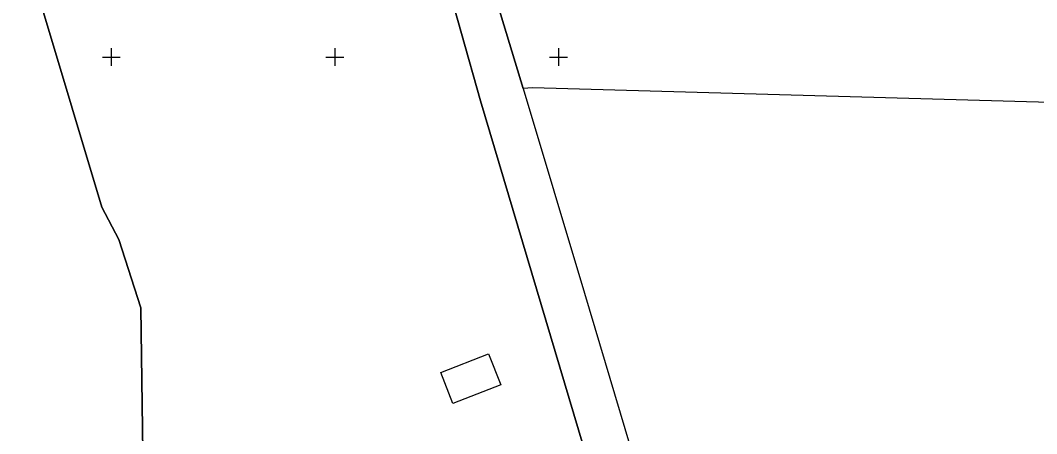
# Model space of a CAD drawing. Extents: x 551623 to 559850, y 6561220 to 6567135.
# Drawn here: x 555279.7 to 555506.9, y 6564915.8 to 6565008.2 of the extents above; entities that cross this region are included whole.
import ezdxf

# ---------------------------------------------------------------- set-up
doc = ezdxf.new("R2010")
doc.units = 0
for name, color, linetype in [('Hoone Kõrval- või tootmishoone', 7, 'Continuous'), ('PIIR', 7, 'Continuous'), ('VORK', 7, 'Continuous')]:
    doc.layers.add(name, color=color, linetype=linetype)

msp = doc.modelspace()

# ---------------------------------------------------------------- linework, layer by layer
at = {"layer": 'Hoone Kõrval- või tootmishoone'}
msp.add_lwpolyline([(555376.37, 6564922.51), (555373.64, 6564929.46), (555384.35, 6564933.67), (555387.08, 6564926.72)], close=True, dxfattribs=at)
at = {"layer": 'PIIR'}
for points in [[(555554.63, 6564988.6), (555394.15, 6564993.09), (555392.11, 6564992.96), (555382.66, 6565023.97), (555375.18, 6565054.1), (555371.67, 6565076.27), (555370.99, 6565097.04), (555372.63, 6565114.59), (555374.63, 6565121.9), (555399.62, 6565240.35), (555402.87, 6565239.66), (555499.25, 6565219.2), (555540.46, 6565411.94)], [(555299.25, 6564626.57), (555283.21, 6564703.33), (555282.17, 6564723.09), (555283.28, 6564740.88), (555283.83, 6564743.87), (555292.4, 6564756.06), (555302.75, 6564765.42), (555370.08, 6564806.46), (555398.67, 6564827.39), (555405.06, 6564834.36), (555414.02, 6564857.57), (555414.37, 6564874.04), (555410.7, 6564895.66), (555382.57, 6564990.22), (555361.28, 6565065.55), (555360.57, 6565097.42), (555362.78, 6565120.42), (555363.12, 6565123.58), (555363.7, 6565126.34), (555385.6, 6565231.48), (555392.88, 6565265.99), (555415.55, 6565372.96)], [(555425.38, 6565362.45), (555399.62, 6565240.35), (555374.63, 6565121.9), (555372.63, 6565114.59), (555370.99, 6565097.04), (555371.67, 6565076.27), (555375.18, 6565054.1), (555382.66, 6565023.97), (555392.11, 6564992.96), (555405.81, 6564947.18), (555420.46, 6564897.93), (555424.39, 6564874.78), (555423.98, 6564855.61), (555413.71, 6564828.99), (555405.37, 6564819.9), (555375.64, 6564798.14), (555308.76, 6564757.38), (555299.94, 6564749.4), (555293.57, 6564740.34), (555292.19, 6564722.96), (555293.16, 6564704.62), (555309.63, 6564625.77)], [(555307.03, 6564911.6), (555306.58, 6564943.93), (555301.69, 6564959.19), (555297.89, 6564966.44), (555284.62, 6565010.72), (555286.82, 6565022.41), (555298.08, 6565033.06), (555323.9, 6565035.68), (555337.29, 6565046.66), (555339.51, 6565058.58), (555324.46, 6565074.96), (555295.15, 6565083.63), (555289.83, 6565088.53), (555288.85, 6565092.31), (555291.54, 6565100.48), (555303.59, 6565115.89), (555332.81, 6565116.31), (555363.12, 6565123.58), (555362.78, 6565120.42), (555360.57, 6565097.42), (555361.28, 6565065.55), (555382.57, 6564990.22), (555410.7, 6564895.66)]]:
    msp.add_lwpolyline(points, dxfattribs=at)
msp.add_lwpolyline([(555133.32, 6565012.53), (555140.74, 6565041.04), (555273.43, 6565013.07), (555284.62, 6565010.72), (555297.89, 6564966.44), (555301.69, 6564959.19), (555306.58, 6564943.93), (555307.03, 6564911.6), (555298.7, 6564900.74), (555277.82, 6564886.76), (555261.15, 6564866.11), (555259.68, 6564861.14), (555249.29, 6564869.43), (555119.68, 6564972.95)], close=True, dxfattribs=at)
at = {"layer": 'VORK'}
for p, q in [((555300, 6565002), (555300, 6564998)), ((555350, 6565002), (555350, 6564998)), ((555400, 6565002), (555400, 6564998)), ((555298, 6565000), (555302, 6565000)), ((555348, 6565000), (555352, 6565000)), ((555398, 6565000), (555402, 6565000))]:
    msp.add_line(p, q, dxfattribs=at)

doc.saveas('drawing.dxf')
